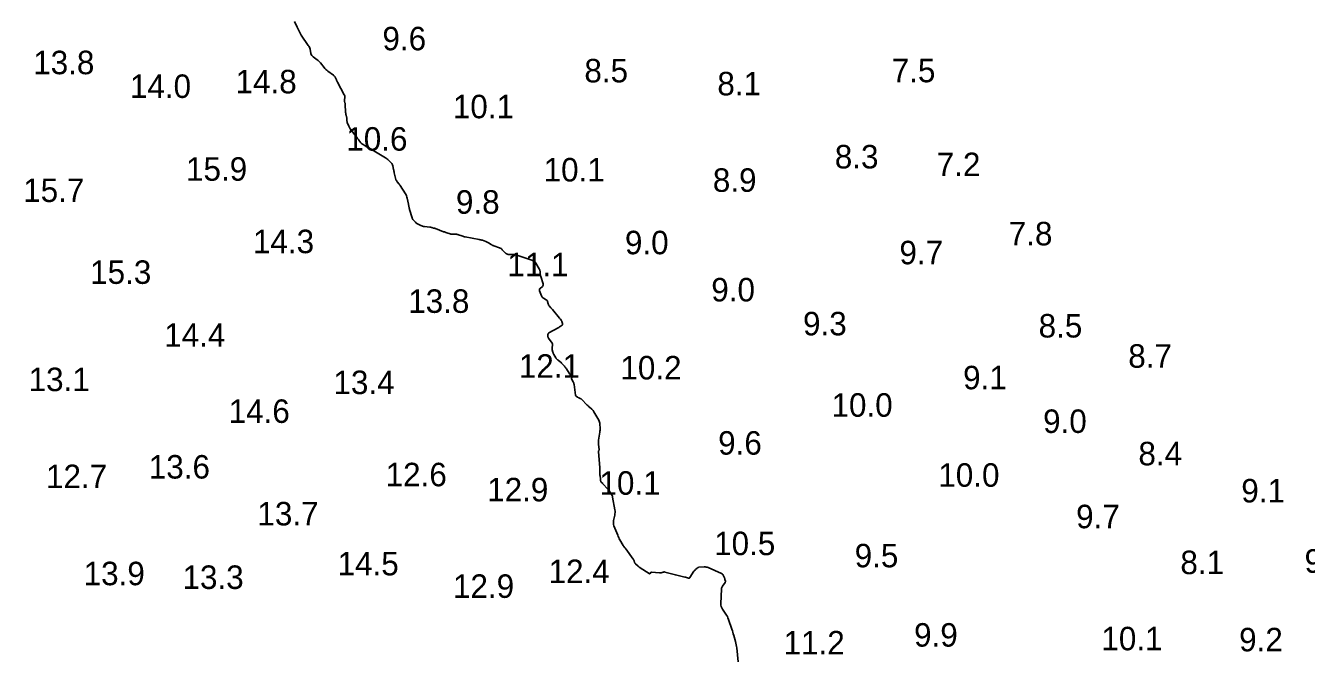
# Model space of a CAD drawing. Extents: x 815352 to 820877, y 582403 to 597439.
# Drawn here: x 818976.6 to 819249.1, y 594313.7 to 594447.7 of the extents above; entities that cross this region are included whole.
import ezdxf

# ---------------------------------------------------------------- set-up
doc = ezdxf.new("R2010")
doc.units = 0
doc.layers.add('V-CONT-EL12', color=7, linetype='Continuous')
doc.layers.add('V-TOPO-SOUN', color=7, linetype='Continuous')

msp = doc.modelspace()

# ---------------------------------------------------------------- linework, layer by layer
at = {"layer": 'V-CONT-EL12'}
for points in [[(819121.79, 594332.38), (819121.59, 594332.45), (819121.38, 594332.5), (819121.16, 594332.52), (819120.94, 594332.52), (819119.85, 594332.43), (819119.74, 594332.41), (819119.63, 594332.37), (819119.53, 594332.32), (819119.44, 594332.25), (819119.09, 594331.94), (819119.01, 594331.86), (819118.93, 594331.77), (819118.86, 594331.68), (819118.79, 594331.58), (819117.94, 594330.24), (819117.88, 594330.17), (819117.81, 594330.12), (819117.72, 594330.11), (819117.63, 594330.13), (819117.23, 594330.26), (819117.13, 594330.29), (819117.02, 594330.32), (819116.92, 594330.35), (819116.82, 594330.37), (819115.12, 594330.76), (819114.85, 594330.82), (819114.58, 594330.89), (819114.31, 594330.96), (819114.04, 594331.03), (819112.61, 594331.42), (819112.52, 594331.44), (819112.42, 594331.44), (819112.32, 594331.43), (819112.23, 594331.41), (819111.84, 594331.28), (819111.75, 594331.25), (819111.65, 594331.23), (819111.55, 594331.23), (819111.45, 594331.23), (819109.78, 594331.42), (819109.72, 594331.42), (819109.67, 594331.4), (819109.63, 594331.37), (819109.59, 594331.33), (819109.45, 594331.13), (819109.41, 594331.09), (819109.37, 594331.07), (819109.32, 594331.07), (819109.27, 594331.1), (819107.37, 594332.32), (819107.24, 594332.41), (819107.12, 594332.5), (819107, 594332.59), (819106.88, 594332.69), (819106.32, 594333.19), (819106.26, 594333.25), (819106.21, 594333.32), (819106.17, 594333.4), (819106.14, 594333.49), (819106.04, 594333.84), (819106.01, 594333.93), (819105.98, 594334.01), (819105.93, 594334.09), (819105.88, 594334.17), (819104.26, 594336.39), (819104.22, 594336.45), (819104.18, 594336.51), (819104.13, 594336.56), (819104.08, 594336.61), (819103.89, 594336.83), (819103.85, 594336.88), (819103.81, 594336.94), (819103.77, 594337), (819103.73, 594337.06), (819103.03, 594338.3), (819102.9, 594338.53), (819102.79, 594338.76), (819102.68, 594339), (819102.57, 594339.24), (819101.76, 594341.27), (819101.67, 594341.54), (819101.63, 594341.82), (819101.63, 594342.09), (819101.67, 594342.38), (819101.93, 594343.51), (819101.98, 594343.79), (819102, 594344.07), (819101.99, 594344.36), (819101.96, 594344.64), (819101.46, 594347.38), (819101.42, 594347.56), (819101.36, 594347.73), (819101.27, 594347.9), (819101.17, 594348.06), (819100.73, 594348.68), (819100.62, 594348.83), (819100.5, 594348.98), (819100.38, 594349.13), (819100.26, 594349.27), (819099.62, 594349.99), (819099.56, 594350.06), (819099.49, 594350.13), (819099.42, 594350.2), (819099.36, 594350.26), (819099.05, 594350.57), (819099, 594350.62), (819098.97, 594350.68), (819098.94, 594350.74), (819098.93, 594350.81), (819098.9, 594351.22), (819098.9, 594351.23), (819098.9, 594351.24), (819098.9, 594351.25), (819098.9, 594351.26), (819098.91, 594351.3), (819098.91, 594351.31), (819098.91, 594351.31), (819098.91, 594351.32), (819098.91, 594351.33), (819098.81, 594351.83), (819098.8, 594351.92), (819098.79, 594352.01), (819098.78, 594352.09), (819098.78, 594352.18), (819098.77, 594352.99), (819098.77, 594353.15), (819098.77, 594353.32), (819098.76, 594353.48), (819098.74, 594353.64), (819098.45, 594357.09), (819098.45, 594357.12), (819098.46, 594357.15), (819098.47, 594357.17), (819098.48, 594357.2), (819098.55, 594357.3), (819098.57, 594357.33), (819098.58, 594357.35), (819098.58, 594357.38), (819098.58, 594357.41), (819098.46, 594358.62), (819098.45, 594358.83), (819098.45, 594359.04), (819098.46, 594359.25), (819098.49, 594359.46), (819098.76, 594361.18), (819098.79, 594361.39), (819098.81, 594361.61), (819098.81, 594361.83), (819098.8, 594362.05), (819098.75, 594362.92), (819098.73, 594363.14), (819098.68, 594363.35), (819098.61, 594363.55), (819098.51, 594363.74), (819097.5, 594365.55), (819097.41, 594365.69), (819097.31, 594365.83), (819097.2, 594365.95), (819097.08, 594366.07), (819096.57, 594366.51), (819096.45, 594366.62), (819096.32, 594366.74), (819096.2, 594366.85), (819096.08, 594366.97), (819094.86, 594368.21), (819094.8, 594368.27), (819094.74, 594368.31), (819094.67, 594368.35), (819094.59, 594368.39), (819094.27, 594368.51), (819094.2, 594368.54), (819094.13, 594368.58), (819094.06, 594368.62), (819094, 594368.66), (819093.74, 594368.84), (819093.68, 594368.89), (819093.64, 594368.95), (819093.61, 594369.02), (819093.59, 594369.09), (819093.28, 594371.36), (819093.25, 594371.49), (819093.21, 594371.63), (819093.17, 594371.76), (819093.11, 594371.88), (819092.74, 594372.58), (819092.73, 594372.6), (819092.73, 594372.62), (819092.73, 594372.65), (819092.74, 594372.67), (819092.77, 594372.77), (819092.78, 594372.8), (819092.78, 594372.82), (819092.77, 594372.85), (819092.76, 594372.87), (819092.48, 594373.37), (819092.43, 594373.46), (819092.37, 594373.55), (819092.32, 594373.64), (819092.26, 594373.73), (819091.64, 594374.69), (819091.55, 594374.84), (819091.44, 594374.97), (819091.34, 594375.11), (819091.22, 594375.24), (819090.68, 594375.83), (819090.6, 594375.91), (819090.51, 594375.99), (819090.43, 594376.07), (819090.34, 594376.14), (819089.89, 594376.5), (819089.84, 594376.54), (819089.79, 594376.58), (819089.75, 594376.62), (819089.7, 594376.66), (819089.53, 594376.84), (819089.49, 594376.88), (819089.45, 594376.93), (819089.41, 594376.98), (819089.38, 594377.03), (819088.98, 594377.73), (819088.92, 594377.85), (819088.86, 594377.97), (819088.82, 594378.09), (819088.78, 594378.22), (819088.65, 594378.75), (819088.62, 594378.87), (819088.61, 594378.99), (819088.62, 594379.12), (819088.63, 594379.24), (819088.71, 594379.73), (819088.72, 594379.85), (819088.71, 594379.96), (819088.67, 594380.07), (819088.6, 594380.17), (819087.82, 594381.23), (819087.77, 594381.31), (819087.73, 594381.4), (819087.71, 594381.49), (819087.71, 594381.59), (819087.72, 594382), (819087.73, 594382.1), (819087.77, 594382.18), (819087.83, 594382.25), (819087.91, 594382.31), (819089.91, 594383.42), (819090.01, 594383.48), (819090.11, 594383.54), (819090.21, 594383.61), (819090.31, 594383.67), (819090.71, 594383.96), (819090.78, 594384.03), (819090.83, 594384.1), (819090.84, 594384.19), (819090.82, 594384.29), (819090.67, 594384.76), (819090.65, 594384.82), (819090.62, 594384.88), (819090.59, 594384.94), (819090.55, 594385), (819090.39, 594385.22), (819090.34, 594385.28), (819090.3, 594385.33), (819090.26, 594385.39), (819090.21, 594385.44), (819088.69, 594387.27), (819088.6, 594387.37), (819088.52, 594387.47), (819088.43, 594387.56), (819088.35, 594387.66), (819087.99, 594388.05), (819087.92, 594388.15), (819087.85, 594388.26), (819087.8, 594388.38), (819087.76, 594388.5), (819087.64, 594389), (819087.6, 594389.12), (819087.53, 594389.22), (819087.45, 594389.31), (819087.35, 594389.38), (819086.75, 594389.73), (819086.62, 594389.82), (819086.52, 594389.93), (819086.43, 594390.05), (819086.36, 594390.19), (819085.92, 594391.26), (819085.89, 594391.41), (819085.89, 594391.55), (819085.95, 594391.68), (819086.05, 594391.79), (819086.54, 594392.23), (819086.64, 594392.35), (819086.7, 594392.48), (819086.71, 594392.62), (819086.68, 594392.77), (819086.18, 594394.35), (819086.14, 594394.48), (819086.11, 594394.61), (819086.09, 594394.75), (819086.08, 594394.88), (819086.03, 594395.43), (819086.01, 594395.56), (819085.98, 594395.69), (819085.93, 594395.81), (819085.86, 594395.93), (819085.13, 594397.14), (819084.97, 594397.36), (819084.78, 594397.54), (819084.56, 594397.69), (819084.31, 594397.8), (819081.09, 594398.88), (819080.91, 594398.94), (819080.73, 594398.97), (819080.55, 594398.99), (819080.37, 594399), (819079.39, 594398.99), (819079.33, 594398.99), (819079.26, 594399), (819079.2, 594399.02), (819079.14, 594399.05), (819078.9, 594399.17), (819078.84, 594399.2), (819078.79, 594399.24), (819078.74, 594399.28), (819078.69, 594399.32), (819078.01, 594400.03), (819077.87, 594400.15), (819077.73, 594400.26), (819077.57, 594400.35), (819077.4, 594400.42), (819076.22, 594400.84), (819076.07, 594400.9), (819075.92, 594400.96), (819075.77, 594401.04), (819075.63, 594401.12), (819075.05, 594401.48), (819074.92, 594401.55), (819074.79, 594401.62), (819074.65, 594401.69), (819074.51, 594401.75), (819073.77, 594402.03), (819073.71, 594402.05), (819073.66, 594402.07), (819073.6, 594402.09), (819073.54, 594402.1), (819073.31, 594402.14), (819073.25, 594402.15), (819073.2, 594402.16), (819073.14, 594402.17), (819073.08, 594402.18), (819070.12, 594402.76), (819069.94, 594402.8), (819069.77, 594402.85), (819069.6, 594402.9), (819069.43, 594402.96), (819068.72, 594403.22), (819068.58, 594403.26), (819068.43, 594403.3), (819068.28, 594403.32), (819068.12, 594403.32), (819067.5, 594403.31), (819067.35, 594403.32), (819067.2, 594403.33), (819067.05, 594403.36), (819066.9, 594403.4), (819066.18, 594403.64), (819066.01, 594403.69), (819065.84, 594403.75), (819065.68, 594403.81), (819065.51, 594403.87), (819063.8, 594404.52), (819063.7, 594404.56), (819063.6, 594404.59), (819063.5, 594404.62), (819063.4, 594404.65), (819062.99, 594404.76), (819062.89, 594404.79), (819062.78, 594404.81), (819062.68, 594404.83), (819062.57, 594404.84), (819061.45, 594404.96), (819061.25, 594404.99), (819061.06, 594405.04), (819060.87, 594405.11), (819060.69, 594405.2), (819059.85, 594405.64), (819059.74, 594405.7), (819059.63, 594405.78), (819059.52, 594405.87), (819059.43, 594405.97), (819059.06, 594406.38), (819058.98, 594406.49), (819058.91, 594406.6), (819058.85, 594406.72), (819058.8, 594406.85), (819058.28, 594408.58), (819058.25, 594408.67), (819058.23, 594408.76), (819058.2, 594408.86), (819058.18, 594408.95), (819058.11, 594409.33), (819058.1, 594409.43), (819058.08, 594409.53), (819058.06, 594409.62), (819058.04, 594409.72), (819057.77, 594411), (819057.71, 594411.24), (819057.63, 594411.47), (819057.53, 594411.7), (819057.41, 594411.92), (819056.28, 594413.72), (819056.23, 594413.79), (819056.18, 594413.86), (819056.13, 594413.93), (819056.08, 594414), (819055.65, 594414.51), (819055.47, 594414.73), (819055.42, 594414.78), (819055.39, 594414.85), (819055.36, 594414.91), (819055.34, 594414.98), (819055.02, 594416.38), (819054.98, 594416.57), (819054.94, 594416.76), (819054.9, 594416.94), (819054.86, 594417.13), (819054.7, 594417.89), (819054.65, 594418.07), (819054.58, 594418.24), (819054.48, 594418.4), (819054.35, 594418.54), (819053.77, 594419.12), (819053.62, 594419.26), (819053.47, 594419.38), (819053.31, 594419.5), (819053.14, 594419.61), (819049.64, 594421.68), (819049.49, 594421.77), (819049.34, 594421.86), (819049.19, 594421.95), (819049.03, 594422.03), (819048.39, 594422.39), (819048.25, 594422.48), (819048.13, 594422.58), (819048.01, 594422.69), (819047.9, 594422.81), (819047.51, 594423.33), (819047.41, 594423.46), (819047.31, 594423.59), (819047.21, 594423.72), (819047.11, 594423.85), (819045.67, 594425.73), (819045.57, 594425.87), (819045.49, 594426.01), (819045.41, 594426.15), (819045.34, 594426.31), (819045.03, 594427.09), (819045.01, 594427.16), (819044.99, 594427.24), (819044.97, 594427.31), (819044.96, 594427.39), (819044.94, 594427.7), (819044.93, 594427.78), (819044.92, 594427.86), (819044.91, 594427.93), (819044.9, 594428.01), (819044.75, 594428.68), (819044.72, 594428.82), (819044.7, 594428.96), (819044.68, 594429.1), (819044.67, 594429.24), (819044.58, 594430.98), (819044.57, 594431.05), (819044.56, 594431.12), (819044.55, 594431.2), (819044.53, 594431.27), (819044.45, 594431.56), (819044.44, 594431.63), (819044.43, 594431.7), (819044.43, 594431.77), (819044.43, 594431.85), (819044.49, 594432.5), (819044.49, 594432.63), (819044.48, 594432.76), (819044.44, 594432.89), (819044.39, 594433.01), (819042.91, 594435.72), (819042.85, 594435.83), (819042.8, 594435.94), (819042.75, 594436.05), (819042.7, 594436.16), (819042.46, 594436.75), (819042.44, 594436.8), (819042.41, 594436.84), (819042.39, 594436.87), (819042.35, 594436.9), (819042.22, 594437.03), (819042.18, 594437.06), (819042.15, 594437.09), (819042.11, 594437.12), (819042.08, 594437.15), (819040.86, 594438.04), (819040.66, 594438.21), (819040.46, 594438.38), (819040.28, 594438.57), (819040.11, 594438.78), (819039.33, 594439.78), (819039.17, 594439.97), (819039, 594440.15), (819038.82, 594440.32), (819038.62, 594440.47), (819037.76, 594441.09), (819037.6, 594441.24), (819037.46, 594441.4), (819037.36, 594441.59), (819037.29, 594441.8), (819037.09, 594442.69), (819037.03, 594442.91), (819036.95, 594443.12), (819036.85, 594443.32), (819036.73, 594443.51), (819035.24, 594445.7), (819035.15, 594445.83), (819035.07, 594445.97), (819035, 594446.11), (819034.92, 594446.25), (819034.65, 594446.83), (819034.58, 594446.98), (819034.51, 594447.12), (819034.44, 594447.26), (819034.37, 594447.41), (819033.81, 594448.57)], [(819128.19, 594312.35), (819127.89, 594315.27), (819127.84, 594315.61), (819127.79, 594315.95), (819127.71, 594316.29), (819127.63, 594316.62), (819127.25, 594317.95), (819127.15, 594318.28), (819127.05, 594318.61), (819126.95, 594318.94), (819126.84, 594319.26), (819126.14, 594321.35), (819126.02, 594321.65), (819125.89, 594321.94), (819125.74, 594322.22), (819125.57, 594322.48), (819124.84, 594323.53), (819124.68, 594323.8), (819124.57, 594324.09), (819124.51, 594324.39), (819124.5, 594324.7), (819124.65, 594327.8), (819124.67, 594327.98), (819124.72, 594328.14), (819124.79, 594328.3), (819124.88, 594328.45), (819125.41, 594329.18), (819125.45, 594329.26), (819125.48, 594329.34), (819125.48, 594329.42), (819125.47, 594329.51), (819125.37, 594329.87), (819125.35, 594329.96), (819125.32, 594330.04), (819125.29, 594330.13), (819125.25, 594330.22), (819125, 594330.78), (819124.93, 594330.9), (819124.85, 594330.99), (819124.76, 594331.07), (819124.64, 594331.13), (819121.79, 594332.38)]]:
    msp.add_lwpolyline(points, dxfattribs=at)

# ---------------------------------------------------------------- texts
at = {"layer": 'V-TOPO-SOUN'}
for s, p in [('9.6', (819052.5, 594442.47)), ('13.8 ', (818978.2, 594437.38)), ('8.5', (819095.47, 594435.64)), ('7.5', (819160.86, 594435.67)), ('14.0 ', (818998.77, 594432.33)), ('14.8 ', (819021.25, 594433.31)), ('8.1', (819123.76, 594432.88)), ('10.1 ', (819067.48, 594428)), ('10.6 ', (819044.81, 594421.11)), ('15.9 ', (819010.71, 594414.71)), ('8.3', (819148.75, 594417.33)), ('7.2', (819170.44, 594415.69)), ('10.1 ', (819086.8, 594414.55)), ('8.9', (819122.8, 594412.35)), ('15.7 ', (818976.07, 594410.18)), ('9.8', (819068.14, 594407.69)), ('14.3 ', (819024.95, 594399.29)), ('9.0', (819104.1, 594399.06)), ('7.8', (819185.76, 594400.96)), ('9.7', (819162.5, 594396.93)), ('11.1 ', (819079.09, 594394.37)), ('15.3 ', (818990.31, 594392.76)), ('9.0', (819122.47, 594389.02)), ('13.8 ', (819057.99, 594386.59)), ('14.4 ', (819006.06, 594379.37)), ('9.3', (819141.99, 594381.8)), ('8.5', (819192.12, 594381.34)), ('8.7', (819211.19, 594374.91)), ('12.1 ', (819081.52, 594372.78)), ('10.2 ', (819103.13, 594372.42)), ('13.1 ', (818977.22, 594369.93)), ('13.4 ', (819042.08, 594369.3)), ('9.1', (819176.05, 594370.32)), ('14.6 ', (819019.78, 594363.17)), ('10.0 ', (819148.05, 594364.48)), ('9.0', (819193.07, 594361.03)), ('9.6', (819123.93, 594356.41)), ('8.4', (819213.35, 594354.14)), ('13.6 ', (819002.79, 594351.32)), ('12.6 ', (819053.18, 594349.68)), ('10.0 ', (819170.78, 594349.58)), ('12.7 ', (818980.92, 594349.29)), ('10.1 ', (819098.68, 594347.88)), ('12.9 ', (819074.79, 594346.47)), ('9.1', (819235.24, 594346.24)), ('13.7 ', (819025.9, 594341.35)), ('9.7', (819200.1, 594340.75)), ('10.5 ', (819123.08, 594335.02)), ('14.5 ', (819042.96, 594330.72)), ('9.5', (819152.98, 594332.43)), ('8.1', (819222.28, 594330.98)), ('9.6', (819248.7, 594331.28)), ('13.9 ', (818988.93, 594328.62)), ('13.3 ', (819009.96, 594327.83)), ('12.4 ', (819087.85, 594329.08)), ('12.9 ', (819067.51, 594325.93)), ('11.2 ', (819137.85, 594313.89)), ('9.9', (819165.62, 594315.55)), ('10.1 ', (819205.47, 594314.77)), ('9.2', (819234.78, 594314.55))]:
    msp.add_text(s, height=5, dxfattribs=at).set_placement(p)

doc.saveas('drawing.dxf')
